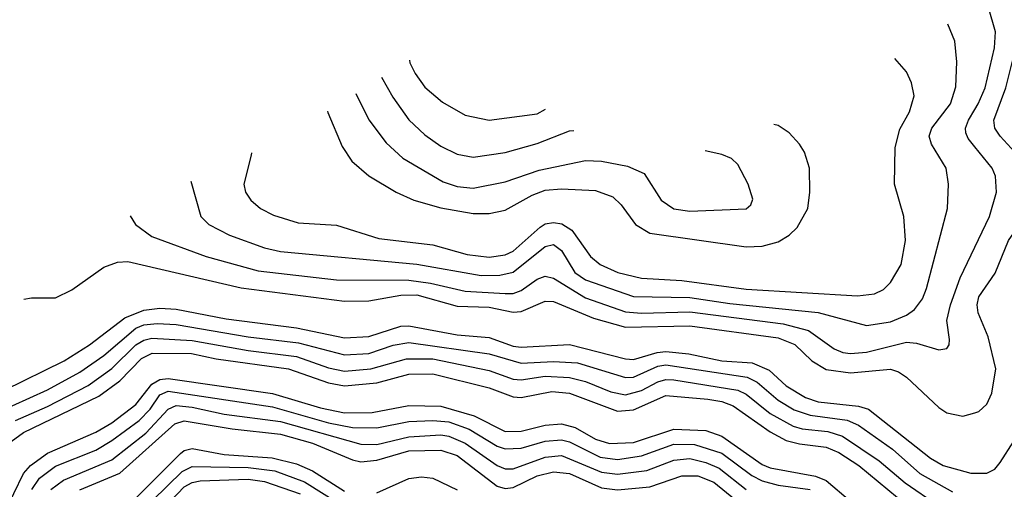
# Model space of a CAD drawing. Header units: inches. Extents: x 990535 to 1117859, y 769386 to 892122.
# Tile 260 of 656: x 1017620 to 1020073, y 878010 to 879180. Entities that reach past the tile are written whole.
import ezdxf

# ---------------------------------------------------------------- set-up
doc = ezdxf.new("R2010")
doc.units = ezdxf.units.IN
doc.header["$MEASUREMENT"] = 0
doc.layers.add('B0817', color=7, linetype='Continuous')
doc.layers.add('B0827', color=7, linetype='Continuous')

msp = doc.modelspace()

# ---------------------------------------------------------------- linework, layer by layer
at = {"layer": 'B0817', "color": 5}
for points, elevation in [([(1018046.5, 878777.5), (1018071.8, 878690), (1018091.8, 878670), (1018142.9, 878642.9), (1018230, 878611.5), (1018270, 878602.2), (1018610, 878571.1), (1018770, 878542.4), (1018816.6, 878543.4), (1018850, 878551.1), (1018930, 878615.3), (1018950, 878619.7), (1018970, 878605.2), (1019003.8, 878550), (1019030, 878531.9), (1019150, 878490.5), (1019290, 878488), (1019390, 878473.4), (1019610, 878451), (1019730, 878418), (1019790, 878427.2), (1019830, 878444.3), (1019850, 878458.1), (1019870, 878484.8), (1019879.7, 878510), (1019932.3, 878710), (1019934.3, 878770), (1019928.6, 878810), (1019892.4, 878870), (1019886.6, 878890), (1019892.8, 878910), (1019939.3, 878970), (1019952.8, 879012.8), (1019955.2, 879075.2), (1019950, 879126.6), (1019932.5, 879168.6)], 4360), ([(1018197.7, 878848), (1018197.5, 878842.5), (1018179.2, 878770), (1018182.8, 878750), (1018196.5, 878730), (1018220.3, 878710), (1018252.8, 878692.8), (1018314, 878674), (1018410, 878667.9), (1018515.1, 878635.1), (1018650, 878619.1), (1018735.2, 878595.2), (1018790, 878588.8), (1018830, 878594.2), (1018850, 878603.5), (1018917.2, 878662.8), (1018930, 878671.5), (1018950, 878674.9), (1018971.1, 878671.1), (1018995.7, 878655.7), (1019042.5, 878590), (1019066.9, 878570), (1019110.6, 878550.6), (1019170, 878535.9), (1019270, 878530.7), (1019430, 878508.4), (1019707.6, 878492.4), (1019750, 878497.4), (1019772.1, 878507.9), (1019790, 878525.2), (1019816.2, 878570), (1019827.5, 878630), (1019823.4, 878690), (1019800.2, 878770), (1019801.9, 878861.9), (1019813, 878907), (1019837.1, 878950), (1019848.5, 878990), (1019842.5, 879022.5), (1019829.9, 879049.9), (1019800.5, 879083.4)], 4380), ([(1018591.3, 879079.3), (1018592.8, 879072.8), (1018605.5, 879045.5), (1018630, 879011.5), (1018674.2, 878974.2), (1018730, 878941.8), (1018790, 878929.6), (1018910, 878945.3), (1018930.4, 878956.7)], 4480), ([(1018521.5, 879036.6), (1018550, 878986.7), (1018590, 878930.8), (1018630, 878893.4), (1018670, 878864.9), (1018710, 878845.3), (1018750, 878837.7), (1018830, 878849.2), (1018910, 878871.9), (1018990, 878903.3), (1019001.3, 878904.1)], 4460), ([(1018458, 878996.4), (1018490.1, 878930.1), (1018533.5, 878873.5), (1018575.2, 878835.2), (1018675.9, 878775.9), (1018710, 878764.6), (1018750, 878760.4), (1018830, 878776.2), (1018914.9, 878805.1), (1019030, 878828.9), (1019070, 878827.8), (1019134.8, 878814.8), (1019176.5, 878796.5), (1019218.3, 878730), (1019250, 878708.7), (1019290, 878703.3), (1019430, 878708.7), (1019441.6, 878718.4), (1019446.9, 878733.1), (1019435.2, 878770), (1019410, 878819.1), (1019394.2, 878834.2), (1019370, 878844.1), (1019328.6, 878853.5)], 4440), ([(1020000, 878863.4), (1019983.6, 878883.6), (1019978, 878898), (1019976.5, 878910), (1019984.5, 878930), (1020000, 878955.9)], 4340), ([(1018387.3, 878952.4), (1018388.5, 878948.5), (1018424, 878864), (1018447.8, 878827.8), (1018490, 878790.6), (1018558.6, 878750), (1018602.7, 878730), (1018670, 878710.9), (1018750, 878696.9), (1018790, 878697), (1018830, 878705.2), (1018896.9, 878743.1), (1018930, 878755), (1018970, 878758.9), (1019054.8, 878754.8), (1019098.6, 878738.6), (1019119.1, 878719.1), (1019154.6, 878670), (1019190, 878648.4), (1019430, 878614.1), (1019470, 878616.1), (1019510, 878627), (1019537.1, 878642.9), (1019557.4, 878662.6), (1019583.7, 878710), (1019589.1, 878750), (1019588.2, 878810), (1019575.7, 878850), (1019562.9, 878870), (1019537.9, 878897.9), (1019510, 878916.1), (1019499.7, 878919.2)], 4420), ([(1017895.4, 878691.7), (1017908.6, 878670), (1017950, 878639.9), (1018084.9, 878590), (1018214.4, 878554.4), (1018410, 878532.2), (1018590, 878531.4), (1018644, 878524), (1018730, 878503.7), (1018830, 878498.2), (1018850, 878498.3), (1018870, 878505.1), (1018910, 878533.6), (1018930, 878541.4), (1018950, 878536.3), (1019030, 878487.2), (1019130, 878452.4), (1019170, 878449.1), (1019290, 878452), (1019522.7, 878422.7), (1019585.6, 878405.6), (1019650, 878360.1), (1019671.2, 878351.2), (1019690, 878348.4), (1019730, 878352), (1019830, 878376.6), (1019854.5, 878374.5), (1019910, 878358), (1019930, 878361.1), (1019936.1, 878370), (1019936.9, 878383.1), (1019930.4, 878430.4), (1019939.4, 878470), (1019963.2, 878536.8), (1020000, 878613.5)], 4340), ([(1017631, 878483.9), (1017650, 878486.9), (1017710, 878487.3), (1017750, 878507.2), (1017830, 878563.3), (1017863.8, 878576.2), (1017890, 878578), (1018172.2, 878512.2), (1018430, 878478.8), (1018490, 878479.7), (1018570, 878494.2), (1018610, 878494.7), (1018710, 878466.5), (1018790, 878463.7), (1018850, 878451.4), (1018870, 878452.9), (1018930, 878478.8), (1018950, 878478.1), (1019050, 878436.6), (1019130, 878414.2), (1019290, 878417.3), (1019510, 878387.8), (1019551.3, 878371.3), (1019594.1, 878330), (1019630, 878308.4), (1019690, 878300), (1019790, 878309.4), (1019810, 878303.2), (1019829.8, 878289.8), (1019910, 878213.9), (1019930, 878200.9), (1019970, 878192.3), (1020000, 878201)], 4320), ([(1017582.9, 878257.1), (1017731.3, 878330), (1017794.2, 878370), (1017882.6, 878437.4), (1017930, 878456.7), (1017970, 878461.6), (1018010, 878458.9), (1018135.1, 878435.1), (1018310, 878412.8), (1018430, 878387.9), (1018490, 878391.1), (1018570, 878416.2), (1018590, 878417.6), (1018710, 878394.9), (1018790, 878388.4), (1018850, 878367.1), (1018870, 878364.5), (1018990, 878370.8), (1019130, 878335), (1019150, 878333.8), (1019208.8, 878351.2), (1019230, 878353.3), (1019287.3, 878347.3), (1019370, 878330), (1019445.1, 878325.1), (1019487.4, 878307.4), (1019530, 878267.7), (1019578.6, 878238.6), (1019610, 878228.5), (1019710, 878217.6), (1019735.5, 878210), (1019890, 878087.6), (1019921.4, 878070), (1019989.9, 878050.1), (1020000, 878050.2)], 4280), ([(1017601.8, 878218.2), (1017690, 878258.1), (1017770, 878302), (1017830, 878343.8), (1017910, 878411.6), (1017930, 878419.6), (1017963.2, 878423.2), (1018010, 878420.9), (1018190, 878389.9), (1018315.4, 878375.4), (1018430, 878345.3), (1018490, 878348.4), (1018550.6, 878369.4), (1018590, 878376), (1018790, 878348), (1018870, 878324.2), (1018950, 878328.6), (1019010, 878325), (1019130, 878289.1), (1019150, 878289.2), (1019210, 878316.7), (1019230, 878320.5), (1019432.7, 878290), (1019457.4, 878277.4), (1019510, 878232), (1019550, 878208.4), (1019590, 878195), (1019682.1, 878182.1), (1019710, 878170.3), (1019794.6, 878110), (1019862.9, 878050), (1019944.1, 878004.1)], 4260), ([(1017610, 878181.3), (1017690, 878216.8), (1017790.8, 878269.2), (1017850, 878311), (1017910, 878369.8), (1017930, 878382), (1017950, 878386.7), (1018050, 878380.6), (1018190, 878355.7), (1018310, 878341.3), (1018390, 878312.7), (1018430, 878304.7), (1018495.5, 878310), (1018584.4, 878335.6), (1018650, 878335.2), (1018790, 878306.3), (1018850, 878285), (1018870, 878282.7), (1018930, 878291.8), (1018990, 878288.5), (1019030, 878278.8), (1019093.2, 878253.2), (1019130, 878245.7), (1019170, 878256.3), (1019210, 878278.2), (1019230, 878284.1), (1019250, 878283.3), (1019410, 878257.1), (1019430, 878247.5), (1019490, 878199.2), (1019547.6, 878167.6), (1019570, 878160.7), (1019634, 878154), (1019670, 878142.9), (1019761.6, 878081.6), (1019826.1, 878026.1), (1019908.7, 877970)], 4240), ([(1017590, 878123), (1017630, 878152), (1017817.9, 878242.1), (1017870, 878280.2), (1017923.9, 878336.2), (1017950.8, 878349.2), (1018048.2, 878348.2), (1018110, 878334.9), (1018290, 878310.4), (1018390, 878275.3), (1018430, 878267.7), (1018510, 878275.1), (1018590, 878297.4), (1018650, 878298.3), (1018790, 878263.4), (1018850, 878240.3), (1018870, 878239.2), (1018945.9, 878254.1), (1018990, 878249.8), (1019110, 878204.8), (1019150, 878208.3), (1019230, 878244.1), (1019335.2, 878235.2), (1019370, 878228.9), (1019397.8, 878217.8), (1019490, 878153.5), (1019530, 878132.2), (1019563.2, 878123.2), (1019630, 878115.2), (1019661.6, 878101.6), (1019711, 878070), (1019807.8, 877990)], 4220), ([(1017582.1, 877950), (1017630, 878050), (1017647.4, 878070), (1017690, 878100.6), (1017810, 878152.7), (1017850, 878176.1), (1017910, 878221.5), (1017950, 878271.9), (1017970, 878283.9), (1017990, 878286.5), (1018250, 878249), (1018370, 878213.6), (1018430, 878201.1), (1018498.3, 878201.7), (1018590, 878218.7), (1018670, 878217.1), (1018753, 878193), (1018830, 878154.3), (1018870, 878155.3), (1018930, 878170.2), (1018970, 878173.1), (1019004.1, 878164.1), (1019055.3, 878135.3), (1019090, 878124), (1019150, 878127), (1019250, 878160.1), (1019330, 878157), (1019370, 878142.8), (1019470, 878072.5), (1019490, 878063.4), (1019602.8, 878042.8), (1019630, 878032.5), (1019690, 877980.4)], 4180), ([(1017650.6, 878010), (1017670, 878037.7), (1017710, 878068.3), (1017810, 878107.8), (1017850, 878131.7), (1017918.4, 878181.6), (1017945.6, 878210), (1017970, 878245.3), (1017990, 878254.7), (1018250, 878215.3), (1018390, 878175.6), (1018450, 878164.4), (1018510, 878163.4), (1018590, 878179.1), (1018650, 878181.8), (1018690, 878178.1), (1018739.9, 878159.9), (1018810, 878117.7), (1018830, 878111.4), (1018870, 878112.4), (1018930, 878130.2), (1018970, 878133.4), (1018990, 878128.2), (1019066.3, 878090), (1019110, 878084.7), (1019170, 878093.8), (1019250, 878122.6), (1019301.9, 878121.9), (1019370, 878100), (1019444.5, 878044.5), (1019470, 878031), (1019510, 878020.7), (1019590, 878010.2)], 4160), ([(1017698, 878010), (1017730, 878033.3), (1017850, 878083.7), (1017934.8, 878150), (1017990, 878210.3), (1018010, 878218.7), (1018050, 878214.7), (1018130, 878197.1), (1018270, 878178.9), (1018470, 878122.4), (1018510, 878122), (1018590, 878141.4), (1018670, 878145.6), (1018690, 878142.8), (1018730, 878125.3), (1018810, 878069.5), (1018830, 878061), (1018850, 878061.2), (1018930, 878090.6), (1018970, 878094.5), (1019070, 878053.1), (1019110, 878047.8), (1019182.7, 878057.3), (1019250, 878082.9), (1019290, 878087.2), (1019330, 878077.3), (1019362.8, 878062.8), (1019430, 878010)], 4140), ([(1017770, 878009.4), (1017870, 878050.5), (1018006.7, 878173.3), (1018030, 878181.1), (1018150, 878160.9), (1018270, 878148), (1018350, 878125), (1018450, 878083.3), (1018470, 878078.8), (1018510, 878082.7), (1018590, 878105.8), (1018670, 878108.1), (1018710, 878094.5), (1018810, 878018.4), (1018830, 878012.3), (1018850, 878014.7), (1018910, 878043.6), (1018950, 878054.2), (1018990, 878049.6), (1019070, 878014.2), (1019110, 878009.4), (1019190, 878016.8), (1019270, 878043.7), (1019310, 878044), (1019350, 878028.5), (1019404, 877984)], 4120), ([(1017910, 877988), (1018020.8, 878099.2), (1018030, 878106.8), (1018050, 878111.6), (1018130, 878097.2), (1018249.1, 878089.1), (1018310, 878073.9), (1018350, 878056.1), (1018430, 878005.7)], 4080), ([(1017914, 877946), (1018025.4, 878054.6), (1018050, 878067.4), (1018190, 878065), (1018256, 878056), (1018330, 878029.3), (1018427.7, 877967.7)], 4060), ([(1017930, 877910.8), (1018030, 878016.2), (1018050, 878027.5), (1018070, 878031.8), (1018190, 878035.3), (1018230.7, 878030), (1018319.3, 877999.3)], 4040), ([(1018510, 878001.7), (1018590, 878037.6), (1018621.2, 878041.2), (1018650, 878038.2), (1018710, 878008.6)], 4080)]:
    msp.add_lwpolyline(points, dxfattribs=dict(at, elevation=elevation))
at = {"layer": 'B0827', "color": 5}
for points, elevation in [([(1020000, 878201), (1020010, 878203.9), (1020030, 878222.1), (1020042.8, 878250), (1020052, 878310), (1020033.2, 878390), (1020008.1, 878450), (1020005.5, 878470), (1020010.3, 878490), (1020051.1, 878548.9), (1020084, 878630), (1020139.9, 878710), (1020151.4, 878730), (1020155.2, 878750), (1020146.2, 878790), (1020136, 878810), (1020063, 878890), (1020049.9, 878910), (1020047.4, 878930), (1020077.4, 879010), (1020097.6, 879090), (1020137.9, 879190), (1020144.1, 879304.1), (1020143.5, 879308.5)], 4320), ([(1020000, 878955.9), (1020008.4, 878970), (1020025.6, 879010), (1020048.7, 879110), (1020051.7, 879150), (1020034.5, 879210), (1020024.6, 879228.7)], 4340), ([(1020000, 878613.5), (1020036.7, 878690), (1020053.9, 878750), (1020051.5, 878790), (1020043.4, 878810), (1020000, 878863.4)], 4340), ([(1020000, 878050.2), (1020030, 878050.6), (1020050, 878060.8), (1020063, 878077), (1020097.5, 878130)], 4280)]:
    msp.add_lwpolyline(points, dxfattribs=dict(at, elevation=elevation))

doc.saveas('drawing.dxf')
